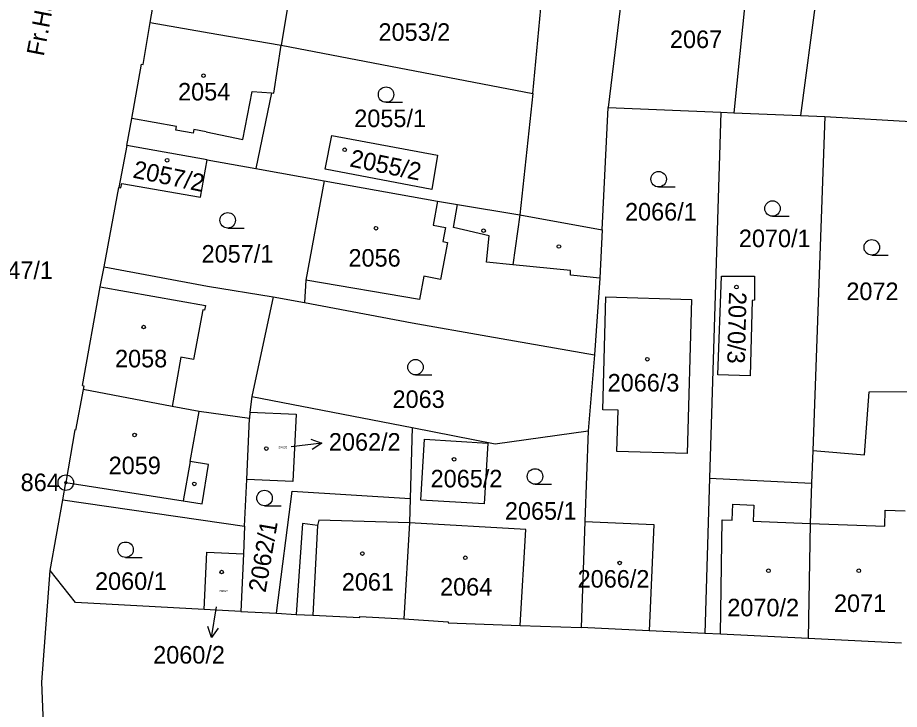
# Model space of a CAD drawing. Extents: x -755819 to -753140, y -1169796 to -1166000.
# Drawn here: x -755357.1 to -755271.7, y -1168085.5 to -1168018.5 of the extents above; entities that cross this region are included whole.
import ezdxf

# ---------------------------------------------------------------- set-up
doc = ezdxf.new("R2010")
doc.units = 0
for name, color, linetype in [('Vrstva 1', 7, 'Continuous'), ('Vrstva 15', 7, 'Continuous'), ('Vrstva 16', 7, 'Continuous'), ('Vrstva 17', 7, 'Continuous'), ('Vrstva 18', 7, 'Continuous'), ('Vrstva 19', 7, 'Continuous'), ('Vrstva 24', 7, 'Continuous'), ('Vrstva 25', 7, 'Continuous'), ('Vrstva 4', 7, 'Continuous')]:
    doc.layers.add(name, color=color, linetype=linetype)

msp = doc.modelspace()

# ---------------------------------------------------------------- linework, layer by layer
at = {"layer": 'Vrstva 1'}
for p, q in [((-755276.73, -1167993.6), (-755281.26, -1168027.93)), ((-755285.24, -1168003.29), (-755287.73, -1168027.67)), ((-755344.29, -1168018.92), (-755342.69, -1168009.17)), ((-755298.4, -1168014.81), (-755299.89, -1168027.17)), ((-755307.22, -1168025.82), (-755306.24, -1168015.66)), ((-755330.75, -1168016.08), (-755331.61, -1168021.13)), ((-755344.99, -1168022.98), (-755344.29, -1168018.92)), ((-755344.29, -1168018.92), (-755337.84, -1168020.04)), ((-755337.84, -1168020.04), (-755331.61, -1168021.13)), ((-755332.3, -1168025.76), (-755331.61, -1168021.13)), ((-755331.61, -1168021.13), (-755307.22, -1168025.82)), ((-755346.07, -1168028.23), (-755345.15, -1168022.96)), ((-755345.15, -1168022.96), (-755344.99, -1168022.98)), ((-755332.55, -1168025.74), (-755334.04, -1168033.08)), ((-755332.55, -1168025.74), (-755332.3, -1168025.76)), ((-755307.22, -1168025.82), (-755308.46, -1168037.56)), ((-755300.48, -1168039.01), (-755299.89, -1168027.17)), ((-755299.89, -1168027.17), (-755288.97, -1168027.62)), ((-755288.97, -1168027.62), (-755290.07, -1168063.06)), ((-755288.97, -1168027.62), (-755287.73, -1168027.67)), ((-755287.73, -1168027.67), (-755281.26, -1168027.93)), ((-755346.57, -1168030.84), (-755346.07, -1168028.23)), ((-755281.26, -1168027.93), (-755278.9, -1168028.03)), ((-755278.9, -1168028.03), (-755280.06, -1168060.4)), ((-755278.9, -1168028.03), (-755270.01, -1168028.54)), ((-755327.34, -1168033.13), (-755326.68, -1168029.88)), ((-755326.68, -1168029.88), (-755316.43, -1168031.78)), ((-755346.57, -1168030.84), (-755347.33, -1168034.92)), ((-755338.77, -1168032.23), (-755346.57, -1168030.84)), ((-755316.43, -1168031.78), (-755316.99, -1168035.1)), ((-755339.42, -1168035.86), (-755338.77, -1168032.23)), ((-755338.77, -1168032.23), (-755334.04, -1168033.08)), ((-755334.04, -1168033.08), (-755327.43, -1168034.26)), ((-755316.99, -1168035.1), (-755327.34, -1168033.13)), ((-755347.14, -1168034.95), (-755347.06, -1168034.51)), ((-755347.06, -1168034.51), (-755339.42, -1168035.86)), ((-755327.43, -1168034.26), (-755329.21, -1168043.89)), ((-755327.43, -1168034.26), (-755316.43, -1168036.23)), ((-755348.76, -1168042.6), (-755347.33, -1168034.92)), ((-755347.33, -1168034.92), (-755347.14, -1168034.95)), ((-755316.43, -1168036.23), (-755314.51, -1168036.55)), ((-755314.51, -1168036.55), (-755308.46, -1168037.56)), ((-755308.46, -1168037.56), (-755300.48, -1168039.01)), ((-755300.48, -1168039.01), (-755300.71, -1168043.69)), ((-755349.13, -1168044.54), (-755348.76, -1168042.6)), ((-755348.76, -1168042.6), (-755338.73, -1168044.46)), ((-755329.21, -1168043.89), (-755329.35, -1168046.07)), ((-755300.71, -1168043.69), (-755301.23, -1168051.12)), ((-755289.26, -1168053.05), (-755288.92, -1168043.49)), ((-755288.92, -1168043.49), (-755285.71, -1168043.49)), ((-755285.71, -1168043.49), (-755285.72, -1168045.83)), ((-755350.87, -1168054.11), (-755349.13, -1168044.54)), ((-755338.73, -1168044.46), (-755332.39, -1168045.5)), ((-755332.39, -1168045.5), (-755334.43, -1168055.17)), ((-755332.39, -1168045.5), (-755329.35, -1168046.07)), ((-755300.43, -1168056.46), (-755300.12, -1168045.52)), ((-755300.12, -1168045.52), (-755291.83, -1168045.76)), ((-755329.35, -1168046.07), (-755318.91, -1168048.01)), ((-755291.83, -1168045.76), (-755292.26, -1168060.69)), ((-755285.94, -1168045.85), (-755286.15, -1168053.17)), ((-755285.72, -1168045.83), (-755285.94, -1168045.85)), ((-755318.91, -1168048.01), (-755311.56, -1168049.31)), ((-755311.56, -1168049.31), (-755301.23, -1168051.12)), ((-755301.23, -1168051.12), (-755301.84, -1168058.49)), ((-755286.15, -1168053.17), (-755289.26, -1168053.05)), ((-755350.87, -1168054.11), (-755350.73, -1168054.13)), ((-755350.73, -1168054.13), (-755350.79, -1168054.47)), ((-755350.79, -1168054.47), (-755351.54, -1168058.41)), ((-755342.15, -1168056.12), (-755350.79, -1168054.47)), ((-755275.07, -1168060.81), (-755274.61, -1168054.72)), ((-755274.61, -1168054.72), (-755270.77, -1168054.69)), ((-755334.43, -1168055.17), (-755334.65, -1168056.67)), ((-755334.43, -1168055.17), (-755318.91, -1168058.17)), ((-755339.55, -1168056.62), (-755342.15, -1168056.12)), ((-755334.68, -1168057.28), (-755339.55, -1168056.62)), ((-755334.65, -1168056.67), (-755334.68, -1168057.28)), ((-755334.65, -1168056.67), (-755330.14, -1168056.87)), ((-755298.94, -1168056.5), (-755300.43, -1168056.46)), ((-755299.05, -1168060.5), (-755298.94, -1168056.5)), ((-755334.94, -1168063.2), (-755334.68, -1168057.28)), ((-755330.14, -1168056.87), (-755330.48, -1168063.39)), ((-755351.59, -1168058.4), (-755352.48, -1168063.51)), ((-755351.54, -1168058.41), (-755351.59, -1168058.4)), ((-755318.91, -1168058.17), (-755319.09, -1168065.03)), ((-755318.91, -1168058.17), (-755310.84, -1168059.75)), ((-755310.84, -1168059.75), (-755301.84, -1168058.49)), ((-755301.84, -1168058.49), (-755302.16, -1168067.26)), ((-755318.05, -1168065.21), (-755317.7, -1168059.31)), ((-755317.7, -1168059.31), (-755311.57, -1168059.68)), ((-755311.57, -1168059.68), (-755311.91, -1168065.56)), ((-755292.26, -1168060.69), (-755299.05, -1168060.5)), ((-755280.06, -1168060.4), (-755280.18, -1168063.56)), ((-755280.06, -1168060.4), (-755275.07, -1168060.81)), ((-755352.77, -1168065.17), (-755352.48, -1168063.51)), ((-755335.14, -1168067.71), (-755334.94, -1168063.2)), ((-755330.48, -1168063.39), (-755334.94, -1168063.2)), ((-755290.07, -1168063.06), (-755290.54, -1168078.13)), ((-755290.07, -1168063.06), (-755280.18, -1168063.56)), ((-755280.18, -1168063.56), (-755280.32, -1168067.46)), ((-755332.05, -1168076.16), (-755330.52, -1168064.32)), ((-755330.52, -1168064.32), (-755319.09, -1168065.03)), ((-755353.99, -1168072.02), (-755352.77, -1168065.17)), ((-755352.77, -1168065.17), (-755335.14, -1168067.71)), ((-755319.09, -1168065.03), (-755319.15, -1168067.41)), ((-755311.91, -1168065.56), (-755318.05, -1168065.21)), ((-755335.14, -1168067.71), (-755335.26, -1168070.41)), ((-755319.15, -1168067.41), (-755319.7, -1168076.71)), ((-755307.88, -1168068.06), (-755319.15, -1168067.41)), ((-755302.16, -1168067.26), (-755302.53, -1168077.55)), ((-755302.16, -1168067.26), (-755295.49, -1168067.57)), ((-755295.49, -1168067.57), (-755295.94, -1168077.87)), ((-755280.32, -1168067.46), (-755280.51, -1168078.61)), ((-755308.42, -1168077.35), (-755307.88, -1168068.06)), ((-755339.07, -1168075.8), (-755338.82, -1168070.25)), ((-755338.82, -1168070.25), (-755335.26, -1168070.41)), ((-755335.26, -1168070.41), (-755335.5, -1168075.99)), ((-755354.8, -1168082.84), (-755353.99, -1168072.02)), ((-755351.52, -1168075.13), (-755353.99, -1168072.02)), ((-755339.07, -1168075.8), (-755351.52, -1168075.13)), ((-755335.5, -1168075.99), (-755339.07, -1168075.8)), ((-755335.5, -1168075.99), (-755332.05, -1168076.16)), ((-755332.05, -1168076.16), (-755330.14, -1168076.3)), ((-755330.14, -1168076.3), (-755328.54, -1168076.34)), ((-755328.54, -1168076.34), (-755323.99, -1168076.57)), ((-755323.99, -1168076.57), (-755323.98, -1168076.47)), ((-755323.98, -1168076.47), (-755319.7, -1168076.71)), ((-755319.7, -1168076.71), (-755315.41, -1168076.98)), ((-755315.41, -1168076.98), (-755315.42, -1168077.1)), ((-755315.42, -1168077.1), (-755308.42, -1168077.35)), ((-755308.42, -1168077.35), (-755302.53, -1168077.55)), ((-755295.94, -1168077.87), (-755302.53, -1168077.55)), ((-755290.54, -1168078.13), (-755295.94, -1168077.87)), ((-755289.02, -1168078.2), (-755290.54, -1168078.13)), ((-755280.51, -1168078.61), (-755289.02, -1168078.2)), ((-755271.48, -1168079.06), (-755280.51, -1168078.61)), ((-755354.65, -1168086.88), (-755354.8, -1168082.84))]:
    msp.add_line(p, q, dxfattribs=at)
at = {"layer": 'Vrstva 16'}
for p, q in [((-755327.66, -1168059.687), (-755330.64, -1168060.03)), ((-755338.365, -1168078.509), (-755337.87, -1168075.55))]:
    msp.add_line(p, q, dxfattribs=at)
for points in [[(-755328.71, -1168059.305), (-755327.66, -1168059.687), (-755328.596, -1168060.298)], [(-755337.707, -1168077.605), (-755338.365, -1168078.509), (-755338.693, -1168077.44)]]:
    msp.add_lwpolyline(points, dxfattribs=at)
at = {"layer": 'Vrstva 24'}
for radius in [0.75, 0.1]:
    msp.add_circle((-755352.48, -1168063.51), radius, dxfattribs=at)
at = {"layer": 'Vrstva 25'}
for p, q in [((-755321.43, -1168026.66), (-755319.83, -1168026.66)), ((-755295.01, -1168034.86), (-755293.41, -1168034.86)), ((-755283.97, -1168037.7), (-755282.37, -1168037.7)), ((-755336.78, -1168038.84), (-755335.18, -1168038.84)), ((-755274.35, -1168041.46), (-755272.75, -1168041.46)), ((-755318.58, -1168053.07), (-755316.98, -1168053.07)), ((-755306.99, -1168063.66), (-755305.39, -1168063.66)), ((-755333.21, -1168065.75), (-755331.61, -1168065.75)), ((-755346.68, -1168070.76), (-755345.08, -1168070.76))]:
    msp.add_line(p, q, dxfattribs=at)
for centre, radius in [((-755339.13, -1168024.08), 0.175), ((-755321.43, -1168025.91), 0.75), ((-755325.44, -1168031.26), 0.175), ((-755342.66, -1168032.27), 0.175), ((-755295.01, -1168034.11), 0.75), ((-755283.97, -1168036.95), 0.75), ((-755336.78, -1168038.09), 0.75), ((-755322.41, -1168038.86), 0.175), ((-755311.98, -1168039.1), 0.175), ((-755304.68, -1168040.63), 0.175), ((-755274.35, -1168040.71), 0.75), ((-755287.47, -1168044.56), 0.175), ((-755344.93, -1168048.43), 0.175), ((-755318.58, -1168052.32), 0.75), ((-755296.11, -1168051.55), 0.175), ((-755345.81, -1168058.89), 0.175), ((-755333.04, -1168060.21), 0.175), ((-755314.84, -1168061.25), 0.175), ((-755306.99, -1168062.91), 0.75), ((-755340.02, -1168063.63), 0.175), ((-755333.21, -1168065), 0.75), ((-755346.68, -1168070.01), 0.75), ((-755323.73, -1168070.38), 0.175), ((-755313.75, -1168070.79), 0.175), ((-755298.79, -1168071.29), 0.175), ((-755337.37, -1168072.17), 0.175), ((-755284.37, -1168072.05), 0.175), ((-755275.61, -1168072.05), 0.175)]:
    msp.add_circle(centre, radius, dxfattribs=at)
at = {"layer": 'Vrstva 4'}
for p, q in [((-755335.32, -1168030.25), (-755334.42, -1168025.62)), ((-755334.42, -1168025.62), (-755332.55, -1168025.74)), ((-755341.75, -1168029), (-755346.07, -1168028.23)), ((-755341.81, -1168029.35), (-755341.75, -1168029)), ((-755340.14, -1168029.64), (-755341.81, -1168029.35)), ((-755340.07, -1168029.3), (-755340.14, -1168029.64)), ((-755338.87, -1168029.51), (-755340.07, -1168029.3)), ((-755338.87, -1168029.51), (-755335.32, -1168030.25)), ((-755316.43, -1168036.23), (-755316.86, -1168038.57)), ((-755314.89, -1168038.79), (-755314.51, -1168036.55)), ((-755308.46, -1168037.56), (-755309.15, -1168042.41)), ((-755316.86, -1168038.57), (-755315.68, -1168038.78)), ((-755315.68, -1168038.78), (-755315.93, -1168040.16)), ((-755311.44, -1168039.58), (-755314.89, -1168038.79)), ((-755311.69, -1168042.16), (-755311.44, -1168039.58)), ((-755315.48, -1168040.24), (-755316.14, -1168043.81)), ((-755315.93, -1168040.16), (-755315.48, -1168040.24)), ((-755309.15, -1168042.41), (-755311.69, -1168042.16)), ((-755303.54, -1168042.95), (-755309.15, -1168042.41)), ((-755303.56, -1168043.41), (-755303.54, -1168042.95)), ((-755318.19, -1168045.77), (-755329.21, -1168043.89)), ((-755317.77, -1168043.51), (-755318.19, -1168045.77)), ((-755316.14, -1168043.81), (-755317.77, -1168043.51)), ((-755300.71, -1168043.69), (-755303.56, -1168043.41)), ((-755349.13, -1168044.54), (-755338.95, -1168046.34)), ((-755338.95, -1168046.34), (-755339.03, -1168046.79)), ((-755339.2, -1168046.76), (-755340.09, -1168051.57)), ((-755339.03, -1168046.79), (-755339.2, -1168046.76)), ((-755341.32, -1168051.34), (-755342.15, -1168056.12)), ((-755340.09, -1168051.57), (-755341.32, -1168051.34)), ((-755340.41, -1168061.45), (-755339.55, -1168056.62)), ((-755340.41, -1168061.45), (-755341.1, -1168065.27)), ((-755338.64, -1168061.76), (-755340.41, -1168061.45)), ((-755339.27, -1168065.56), (-755338.64, -1168061.76)), ((-755352.48, -1168063.51), (-755341.1, -1168065.27)), ((-755341.1, -1168065.27), (-755339.27, -1168065.56)), ((-755287.89, -1168067.14), (-755287.82, -1168065.59)), ((-755287.82, -1168065.59), (-755285.78, -1168065.68)), ((-755285.78, -1168065.68), (-755285.84, -1168067.23)), ((-755273.09, -1168067.71), (-755273.05, -1168066.19)), ((-755273.05, -1168066.19), (-755271.1, -1168066.25)), ((-755329.54, -1168067.47), (-755330.14, -1168076.3)), ((-755328.09, -1168067.66), (-755329.54, -1168067.47)), ((-755328.09, -1168067.66), (-755328.54, -1168076.34)), ((-755327.96, -1168067.15), (-755328.09, -1168067.66)), ((-755319.15, -1168067.41), (-755327.96, -1168067.15)), ((-755289.02, -1168078.2), (-755288.84, -1168067.1)), ((-755288.84, -1168067.1), (-755287.89, -1168067.14)), ((-755285.84, -1168067.23), (-755280.32, -1168067.46)), ((-755280.32, -1168067.46), (-755273.09, -1168067.71))]:
    msp.add_line(p, q, dxfattribs=at)

# ---------------------------------------------------------------- texts
at = {"layer": 'Vrstva 15'}
msp.add_text('Fr.Halase', height=1.7, rotation=79.18277, dxfattribs=at).set_placement((-755354.623, -1168022.259))
at = {"layer": 'Vrstva 16'}
for s, p in [('2062/2', (-755326.973, -1168060.41)), ('2060/2', (-755344.007, -1168081.04))]:
    msp.add_text(s, height=1.7, dxfattribs=at).set_placement(p)
at = {"layer": 'Vrstva 17'}
msp.add_text('864', height=1.7, dxfattribs=at).set_placement((-755356.853, -1168064.33))
at = {"layer": 'Vrstva 18'}
for s, p in [('2053/2', (-755322.163, -1168020.7)), ('2067', (-755293.913, -1168021.4)), ('2055/1', (-755324.512, -1168029.06)), ('2066/1', (-755298.269, -1168038.11)), ('2070/1', (-755287.233, -1168040.69)), ('2057/1', (-755339.313, -1168042.19)), ('2047/1', (-755360.674, -1168043.78)), ('2072', (-755276.813, -1168045.82)), ('2063', (-755320.803, -1168056.27)), ('2065/1', (-755309.913, -1168067.1)), ('2060/1', (-755349.643, -1168073.9))]:
    msp.add_text(s, height=1.7, dxfattribs=at).set_placement(p)
msp.add_text('2062/1', height=1.7, rotation=80.0995, dxfattribs=at).set_placement((-755333.119, -1168074.216))
at = {"layer": 'Vrstva 19'}
for s, height, p in [('2054', 1.7, (-755341.593, -1168026.48)), ('2056', 1.7, (-755325.073, -1168042.58)), ('2058', 1.7, (-755347.703, -1168052.34)), ('2066/3', 1.7, (-755299.953, -1168054.68)), ('2062/2', 0.2, (-755331.862, -1168060.17)), ('2059', 1.7, (-755348.323, -1168062.69)), ('2065/2', 1.7, (-755317.112, -1168063.97)), ('2066/2', 1.7, (-755302.861, -1168073.68)), ('2061', 1.7, (-755325.723, -1168073.97)), ('2064', 1.7, (-755316.193, -1168074.45)), ('2060/2', 0.2, (-755337.602, -1168074.11)), ('2070/2', 1.7, (-755288.353, -1168076.46)), ('2071', 1.7, (-755278.013, -1168076.04))]:
    msp.add_text(s, height=height, dxfattribs=at).set_placement(p)
for s, rotation, p in [('2055/2', 348.47293, (-755325.036, -1168032.856)), ('2057/2', 348.30104, (-755346.059, -1168033.94)), ('2070/3', 268.54532, (-755288.184, -1168045.01))]:
    msp.add_text(s, height=1.7, rotation=rotation, dxfattribs=at).set_placement(p)

doc.saveas('drawing.dxf')
